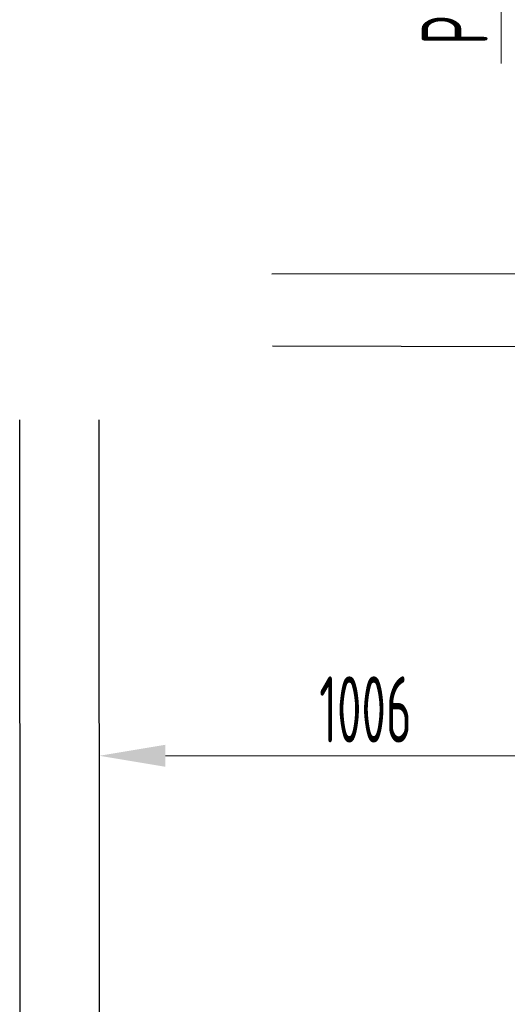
# Model space of a CAD drawing. Header units: millimetres. Extents: x 60394 to 199354, y 20895 to 166073.
# Tile 550 of 565: x 142704 to 143625, y 160146 to 162006. Entities that reach past the tile are written whole.
import ezdxf

# ---------------------------------------------------------------- set-up
doc = ezdxf.new("R2010")
doc.units = ezdxf.units.MM
doc.layers.add('UT_KOTY - DIMENZE', color=7, linetype='Continuous', lineweight=5)
doc.styles.add('ISOCP 2.5', font='isocp.shx', dxfattribs={"width": 0.6, "height": 2.5})

msp = doc.modelspace()

# ---------------------------------------------------------------- linework, layer by layer
for p, q in [((143180.1, 161526.4), (145797.5, 161529.2)), ((145797.7, 161382.6), (143181.2, 161389.8)), ((142705.3, 159356), (142703.7, 161250.7)), ((142855.3, 159506), (142853.9, 161250.8))]:
    msp.add_line(p, q)
at = {"layer": 'UT_KOTY - DIMENZE'}
for p, q in [((142854.1, 160919.4), (142854.1, 160553.4)), ((143734.9, 160615.9), (142979.1, 160615.9))]:
    msp.add_line(p, q, dxfattribs=at)
msp.add_lwpolyline([(143613.1, 161923.8), (143613.1, 162665.2)], dxfattribs=at)
msp.add_solid([(142979.1, 160636.7), (142979.1, 160595.1), (142854.1, 160615.9)], dxfattribs=at)

# ---------------------------------------------------------------- texts
at = {"layer": 'UT_KOTY - DIMENZE', "insert": (143463.1, 162640.2), "char_height": 125, "attachment_point": 3, "rotation": 90, "style": 'ISOCP 2.5'}
msp.add_mtext('PEX 25x3,7-IZ30', dxfattribs=at)
at = {"layer": 'UT_KOTY - DIMENZE', "insert": (143357, 160703.4), "char_height": 125, "width": 3.795, "attachment_point": 5, "style": 'ISOCP 2.5'}
msp.add_mtext('1006', dxfattribs=at)

doc.saveas('drawing.dxf')
